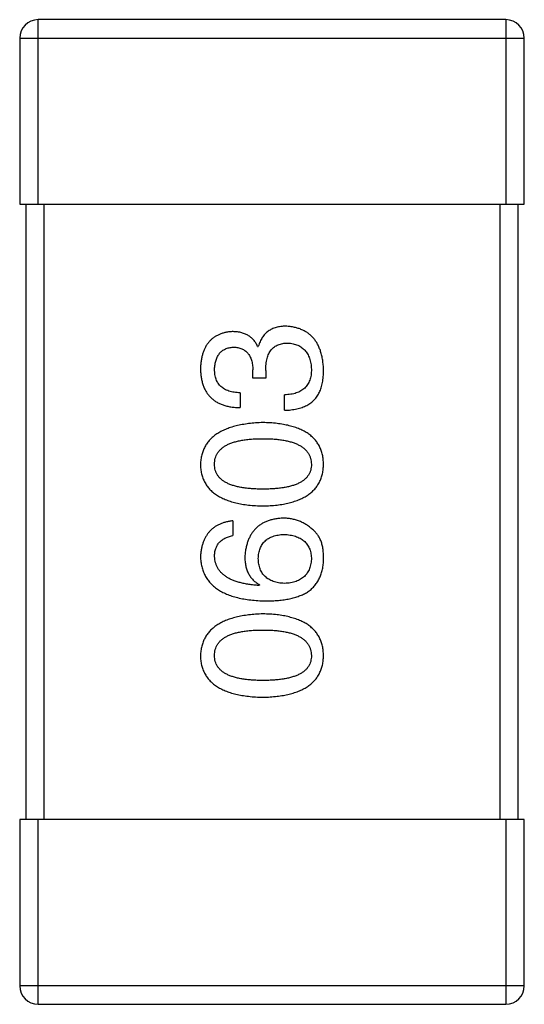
# Model space of a CAD drawing. Header units: millimetres. Extents: x 42 to 554, y 166 to 335.
# Tile 358 of 410: x 505.568 to 506.388, y 260.235 to 261.835. Entities that reach past the tile are written whole.
import ezdxf

# ---------------------------------------------------------------- set-up
doc = ezdxf.new("R2010")
doc.units = ezdxf.units.MM
doc.header["$LTSCALE"] = 30.734
doc.layers.get('0').update_dxf_attribs({"linetype": 'CONTINUOUS'})

msp = doc.modelspace()

# ---------------------------------------------------------------- linework, layer by layer
at = {"linetype": 'Continuous'}
for p, q in [((506.3583, 261.8346), (505.5983, 261.8346)), ((505.5983, 261.5346), (505.5983, 261.8346)), ((506.3583, 261.8346), (506.3583, 261.5346)), ((505.5683, 261.8046), (506.3883, 261.8046)), ((505.5683, 261.8046), (505.5683, 261.5346)), ((506.3883, 261.5346), (506.3883, 261.8046)), ((505.5683, 261.5346), (506.3883, 261.5346)), ((505.5783, 261.5346), (505.5783, 260.5346)), ((505.6083, 260.5346), (505.6083, 261.5346)), ((506.3483, 261.5346), (506.3483, 260.5346)), ((506.3783, 260.5346), (506.3783, 261.5346)), ((505.955, 261.3037), (505.9561, 261.3037)), ((505.9473, 261.2523), (505.9473, 261.2654)), ((505.9681, 261.2643), (505.9681, 261.2523)), ((505.9681, 261.2523), (505.9473, 261.2523)), ((505.9266, 261.2282), (505.9266, 261.2042)), ((505.9987, 261.1998), (505.9987, 261.225)), ((505.9145, 261.0201), (505.9145, 260.9961)), ((505.9583, 260.9163), (505.9572, 260.9152)), ((506.3883, 260.5346), (505.5683, 260.5346)), ((505.5683, 260.5346), (505.5683, 260.2646)), ((505.5983, 260.2346), (505.5983, 260.5346)), ((506.3583, 260.5346), (506.3583, 260.2346)), ((506.3883, 260.2646), (506.3883, 260.5346)), ((506.3883, 260.2646), (505.5683, 260.2646)), ((505.5983, 260.2346), (506.3583, 260.2346))]:
    msp.add_line(p, q, dxfattribs=at)
for centre, start, end in [((505.5983, 261.8046), 90, 180), ((506.3583, 261.8046), 0, 90), ((505.5983, 260.2646), 180, 270), ((506.3583, 260.2646), 270, 0)]:
    msp.add_arc(centre, 0.03, start, end, dxfattribs=at)
for points, knots in [([(506.0009, 261.3364), (505.9994, 261.3364), (505.9967, 261.3364), (505.9926, 261.3359), (505.9887, 261.3354), (505.985, 261.3344), (505.9815, 261.3333), (505.9782, 261.3319), (505.9751, 261.3302), (505.9721, 261.3283), (505.9694, 261.3261), (505.9669, 261.3237), (505.9646, 261.3209), (505.9625, 261.318), (505.9606, 261.3148), (505.9588, 261.3113), (505.9573, 261.3076), (505.9565, 261.305), (505.9561, 261.3037)], [0, 0, 0, 0, 0.071215, 0.138707, 0.20396, 0.266995, 0.327734, 0.387609, 0.445602, 0.503345, 0.561136, 0.618597, 0.677672, 0.738255, 0.799989, 0.863961, 0.930555, 1, 1, 1, 1]), ([(506.0621, 261.2654), (506.062, 261.2681), (506.0617, 261.2735), (506.0608, 261.2812), (506.0594, 261.2884), (506.0575, 261.2952), (506.0553, 261.3014), (506.0526, 261.3071), (506.0494, 261.3124), (506.0458, 261.3171), (506.0417, 261.3213), (506.0372, 261.325), (506.0322, 261.3282), (506.0268, 261.3309), (506.021, 261.3331), (506.0147, 261.3347), (506.0079, 261.3359), (506.0033, 261.3363), (506.0009, 261.3364)], [0, 0, 0, 0, 0.078078, 0.151942, 0.221594, 0.28726, 0.350176, 0.409768, 0.467648, 0.523784, 0.578904, 0.634014, 0.689819, 0.746826, 0.805875, 0.867063, 0.931764, 1, 1, 1, 1]), ([(505.9134, 261.3277), (505.9115, 261.3275), (505.9076, 261.3272), (505.9019, 261.3261), (505.8967, 261.3247), (505.8918, 261.3228), (505.8873, 261.3205), (505.8831, 261.3178), (505.8793, 261.3146), (505.8759, 261.3111), (505.8729, 261.3071), (505.8702, 261.3026), (505.8679, 261.2978), (505.866, 261.2926), (505.8644, 261.2869), (505.8633, 261.2808), (505.8624, 261.2744), (505.8622, 261.2699), (505.8621, 261.2676)], [0, 0, 0, 0, 0.067521, 0.132139, 0.193339, 0.252064, 0.309083, 0.364848, 0.420021, 0.475612, 0.532002, 0.589602, 0.649896, 0.712634, 0.778603, 0.848416, 0.922155, 1, 1, 1, 1]), ([(505.955, 261.3037), (505.954, 261.3056), (505.9521, 261.3093), (505.9485, 261.3143), (505.9441, 261.3184), (505.9392, 261.3219), (505.9336, 261.3245), (505.9274, 261.3264), (505.9206, 261.3275), (505.9159, 261.3276), (505.9134, 261.3277)], [0, 0, 0, 0, 0.125227, 0.244792, 0.361427, 0.478215, 0.59667, 0.722058, 0.856314, 1, 1, 1, 1]), ([(505.885, 261.2665), (505.8851, 261.2679), (505.8852, 261.2705), (505.8857, 261.2744), (505.8864, 261.278), (505.8873, 261.2814), (505.8884, 261.2846), (505.8898, 261.2874), (505.8914, 261.2901), (505.8932, 261.2925), (505.8952, 261.2946), (505.8975, 261.2965), (505.8999, 261.2982), (505.9027, 261.2995), (505.9056, 261.3007), (505.9087, 261.3016), (505.9121, 261.3022), (505.9144, 261.3024), (505.9156, 261.3026)], [0, 0, 0, 0, 0.078051, 0.151197, 0.220412, 0.286742, 0.34933, 0.409464, 0.467368, 0.52298, 0.578639, 0.633998, 0.690142, 0.746855, 0.805868, 0.867776, 0.932345, 1, 1, 1, 1]), ([(505.9156, 261.3026), (505.9169, 261.3025), (505.9193, 261.3023), (505.9228, 261.3018), (505.926, 261.301), (505.9291, 261.2999), (505.9319, 261.2985), (505.9344, 261.2969), (505.9368, 261.295), (505.9389, 261.2927), (505.9408, 261.2903), (505.9424, 261.2875), (505.9438, 261.2845), (505.945, 261.2812), (505.9459, 261.2776), (505.9467, 261.2738), (505.9471, 261.2697), (505.9473, 261.2669), (505.9473, 261.2654)], [0, 0, 0, 0, 0.067741, 0.131599, 0.192143, 0.249977, 0.306453, 0.361639, 0.416449, 0.471489, 0.527582, 0.584873, 0.644974, 0.70814, 0.77492, 0.845909, 0.920585, 1, 1, 1, 1]), ([(505.9681, 261.2643), (505.9681, 261.2661), (505.9681, 261.2696), (505.9686, 261.2747), (505.9693, 261.2794), (505.9703, 261.2838), (505.9715, 261.2879), (505.973, 261.2916), (505.9749, 261.2949), (505.977, 261.2979), (505.9794, 261.3006), (505.9821, 261.3029), (505.9851, 261.3048), (505.9884, 261.3064), (505.9919, 261.3076), (505.9958, 261.3085), (505.9999, 261.309), (506.0027, 261.3091), (506.0042, 261.3091)], [0, 0, 0, 0, 0.082495, 0.159728, 0.232496, 0.300725, 0.365163, 0.425859, 0.483728, 0.538892, 0.592921, 0.646195, 0.699968, 0.754746, 0.811387, 0.870806, 0.933482, 1, 1, 1, 1]), ([(506.0042, 261.3091), (506.0056, 261.309), (506.0085, 261.3088), (506.0126, 261.308), (506.0165, 261.3071), (506.0201, 261.3057), (506.0234, 261.3041), (506.0265, 261.3022), (506.0293, 261.2999), (506.0318, 261.2974), (506.0341, 261.2946), (506.0361, 261.2914), (506.0378, 261.288), (506.0393, 261.2843), (506.0404, 261.2802), (506.0414, 261.2759), (506.0421, 261.2713), (506.0423, 261.2681), (506.0424, 261.2665)], [0, 0, 0, 0, 0.068514, 0.133941, 0.195994, 0.255362, 0.312994, 0.369441, 0.424687, 0.480522, 0.537148, 0.594801, 0.654411, 0.716817, 0.781981, 0.850498, 0.923306, 1, 1, 1, 1]), ([(505.8621, 261.2676), (505.8622, 261.2651), (505.8623, 261.2602), (505.8632, 261.2531), (505.8645, 261.2465), (505.8664, 261.2403), (505.8687, 261.2346), (505.8715, 261.2295), (505.8749, 261.2247), (505.8787, 261.2205), (505.883, 261.2167), (505.8878, 261.2135), (505.8931, 261.2108), (505.8988, 261.2084), (505.9051, 261.2066), (505.9118, 261.2053), (505.919, 261.2044), (505.924, 261.2043), (505.9266, 261.2042)], [0, 0, 0, 0, 0.073232, 0.142595, 0.207997, 0.270074, 0.329156, 0.386529, 0.441846, 0.496976, 0.551877, 0.607941, 0.665637, 0.725446, 0.788542, 0.855101, 0.925196, 1, 1, 1, 1]), ([(505.9266, 261.2282), (505.9249, 261.2283), (505.9216, 261.2285), (505.9169, 261.229), (505.9125, 261.2298), (505.9084, 261.231), (505.9047, 261.2324), (505.9013, 261.2341), (505.8982, 261.236), (505.8954, 261.2383), (505.8929, 261.2408), (505.8908, 261.2437), (505.889, 261.2468), (505.8875, 261.2502), (505.8864, 261.2539), (505.8856, 261.2578), (505.8851, 261.2621), (505.8851, 261.265), (505.885, 261.2665)], [0, 0, 0, 0, 0.078134, 0.15164, 0.221358, 0.286689, 0.348614, 0.407697, 0.464247, 0.520153, 0.574432, 0.629291, 0.684538, 0.742032, 0.801329, 0.863637, 0.930123, 1, 1, 1, 1]), ([(506.0424, 261.2665), (506.0424, 261.2649), (506.0423, 261.2617), (506.0418, 261.2571), (506.041, 261.2528), (506.0397, 261.2488), (506.0382, 261.2451), (506.0363, 261.2417), (506.0341, 261.2386), (506.0315, 261.2358), (506.0286, 261.2334), (506.0253, 261.2312), (506.0217, 261.2294), (506.0178, 261.2279), (506.0135, 261.2267), (506.0088, 261.2258), (506.0039, 261.2252), (506.0005, 261.225), (505.9987, 261.225)], [0, 0, 0, 0, 0.071272, 0.13882, 0.201858, 0.262757, 0.320043, 0.376709, 0.431462, 0.486034, 0.541209, 0.597703, 0.65589, 0.717768, 0.782056, 0.850407, 0.92277, 1, 1, 1, 1]), ([(506.0555, 261.2293), (506.0561, 261.2305), (506.0571, 261.2328), (506.0585, 261.2366), (506.0596, 261.2406), (506.0605, 261.245), (506.0612, 261.2497), (506.0617, 261.2546), (506.062, 261.2599), (506.062, 261.2635), (506.0621, 261.2654)], [0, 0, 0, 0, 0.101955, 0.208983, 0.322698, 0.44339, 0.570851, 0.70629, 0.84885, 1, 1, 1, 1]), ([(505.9987, 261.1998), (506.0005, 261.1999), (506.004, 261.2), (506.0091, 261.2005), (506.0139, 261.2012), (506.0186, 261.202), (506.023, 261.2031), (506.0271, 261.2044), (506.0311, 261.206), (506.0347, 261.2077), (506.0382, 261.2096), (506.0414, 261.2118), (506.0444, 261.2142), (506.0471, 261.2168), (506.0496, 261.2196), (506.0518, 261.2227), (506.0539, 261.2259), (506.055, 261.2282), (506.0555, 261.2293)], [0, 0, 0, 0, 0.078937, 0.154495, 0.226898, 0.296844, 0.363348, 0.427781, 0.48946, 0.549586, 0.607902, 0.664733, 0.720805, 0.776157, 0.831175, 0.886736, 0.943094, 1, 1, 1, 1]), ([(505.9637, 261.1799), (505.9597, 261.1797), (505.9519, 261.1794), (505.9406, 261.1783), (505.93, 261.1766), (505.9202, 261.1746), (505.9112, 261.1721), (505.9029, 261.169), (505.8954, 261.1655), (505.8886, 261.1615), (505.8826, 261.157), (505.8773, 261.152), (505.8728, 261.1466), (505.8691, 261.1406), (505.8662, 261.1342), (505.864, 261.1273), (505.8625, 261.1199), (505.8622, 261.1148), (505.8621, 261.1122)], [0, 0, 0, 0, 0.088475, 0.171606, 0.249595, 0.322626, 0.391327, 0.455765, 0.516374, 0.573675, 0.628522, 0.681161, 0.732559, 0.783563, 0.83504, 0.887639, 0.942585, 1, 1, 1, 1]), ([(506.0621, 261.1122), (506.062, 261.1148), (506.0617, 261.12), (506.0605, 261.1275), (506.0584, 261.1345), (506.0557, 261.141), (506.0521, 261.147), (506.0478, 261.1526), (506.0428, 261.1576), (506.0369, 261.1621), (506.0304, 261.1661), (506.023, 261.1695), (506.015, 261.1725), (506.0062, 261.175), (505.9966, 261.177), (505.9863, 261.1785), (505.9753, 261.1795), (505.9676, 261.1798), (505.9637, 261.1799)], [0, 0, 0, 0, 0.059134, 0.115603, 0.169236, 0.221572, 0.273254, 0.32474, 0.377319, 0.431815, 0.488555, 0.548609, 0.612242, 0.680182, 0.75251, 0.829782, 0.91231, 1, 1, 1, 1]), ([(505.885, 261.1122), (505.8851, 261.1138), (505.8852, 261.1171), (505.8861, 261.1219), (505.8877, 261.1263), (505.8898, 261.1304), (505.8927, 261.1341), (505.8961, 261.1376), (505.9001, 261.1407), (505.9048, 261.1435), (505.91, 261.1459), (505.9159, 261.148), (505.9224, 261.1497), (505.9294, 261.1512), (505.9371, 261.1523), (505.9455, 261.1531), (505.9544, 261.1536), (505.9605, 261.1537), (505.9637, 261.1537)], [0, 0, 0, 0, 0.050604, 0.098688, 0.145699, 0.191791, 0.238625, 0.286717, 0.337546, 0.391814, 0.449755, 0.512106, 0.579685, 0.652048, 0.730262, 0.814146, 0.904281, 1, 1, 1, 1]), ([(505.9637, 261.1537), (505.9668, 261.1537), (505.9729, 261.1536), (505.9817, 261.1531), (505.9899, 261.1523), (505.9976, 261.1512), (506.0046, 261.1498), (506.011, 261.148), (506.0169, 261.1459), (506.0221, 261.1434), (506.0268, 261.1407), (506.0308, 261.1376), (506.0343, 261.1342), (506.0371, 261.1304), (506.0394, 261.1263), (506.0411, 261.1219), (506.0421, 261.1171), (506.0423, 261.1138), (506.0424, 261.1122)], [0, 0, 0, 0, 0.094834, 0.184067, 0.267029, 0.344713, 0.417334, 0.484367, 0.546941, 0.604717, 0.65953, 0.710539, 0.759381, 0.806382, 0.853027, 0.900623, 0.949121, 1, 1, 1, 1]), ([(505.8621, 261.1122), (505.8622, 261.1095), (505.8624, 261.1043), (505.8637, 261.0968), (505.8659, 261.0898), (505.8687, 261.0833), (505.8724, 261.0772), (505.8768, 261.0717), (505.882, 261.0667), (505.8881, 261.0623), (505.8948, 261.0582), (505.9024, 261.0548), (505.9107, 261.0518), (505.9198, 261.0493), (505.9297, 261.0473), (505.9404, 261.0458), (505.9518, 261.0448), (505.9597, 261.0445), (505.9637, 261.0444)], [0, 0, 0, 0, 0.057911, 0.113262, 0.165956, 0.217443, 0.268511, 0.319665, 0.372, 0.426129, 0.483365, 0.543779, 0.607756, 0.676562, 0.749704, 0.827713, 0.911177, 1, 1, 1, 1]), ([(505.9637, 261.0717), (505.9605, 261.0717), (505.9544, 261.0718), (505.9455, 261.0723), (505.9371, 261.0731), (505.9294, 261.0741), (505.9224, 261.0756), (505.9159, 261.0772), (505.91, 261.0793), (505.9048, 261.0817), (505.9001, 261.0844), (505.8961, 261.0874), (505.8927, 261.0907), (505.8898, 261.0944), (505.8877, 261.0984), (505.8861, 261.1027), (505.8852, 261.1073), (505.8851, 261.1105), (505.885, 261.1122)], [0, 0, 0, 0, 0.096452, 0.187278, 0.271765, 0.350519, 0.423437, 0.491321, 0.554011, 0.612224, 0.666281, 0.717003, 0.764884, 0.811423, 0.856783, 0.902993, 0.950236, 1, 1, 1, 1]), ([(505.9637, 261.0444), (505.9676, 261.0445), (505.9753, 261.0448), (505.9863, 261.0458), (505.9966, 261.0473), (506.0062, 261.0493), (506.015, 261.0518), (506.023, 261.0548), (506.0304, 261.0582), (506.0369, 261.0623), (506.0428, 261.0667), (506.0478, 261.0717), (506.0521, 261.0773), (506.0557, 261.0833), (506.0584, 261.0898), (506.0605, 261.0968), (506.0617, 261.1043), (506.062, 261.1095), (506.0621, 261.1122)], [0, 0, 0, 0, 0.087693, 0.170223, 0.247496, 0.319826, 0.387768, 0.451403, 0.511459, 0.568358, 0.622671, 0.675251, 0.726739, 0.778422, 0.830759, 0.884394, 0.940865, 1, 1, 1, 1]), ([(506.0424, 261.1122), (506.0423, 261.1105), (506.0422, 261.1073), (506.0413, 261.1027), (506.0398, 261.0984), (506.0375, 261.0944), (506.0348, 261.0907), (506.0314, 261.0874), (506.0273, 261.0844), (506.0227, 261.0817), (506.0174, 261.0793), (506.0115, 261.0772), (506.005, 261.0756), (505.998, 261.0741), (505.9903, 261.073), (505.982, 261.0723), (505.973, 261.0718), (505.9669, 261.0717), (505.9637, 261.0717)], [0, 0, 0, 0, 0.049766, 0.097012, 0.143225, 0.188786, 0.235079, 0.282962, 0.333687, 0.387747, 0.445963, 0.508657, 0.576545, 0.649868, 0.72822, 0.812712, 0.903543, 1, 1, 1, 1]), ([(505.9965, 261.0245), (505.9942, 261.0244), (505.9896, 261.0241), (505.983, 261.0231), (505.9767, 261.0217), (505.9709, 261.0199), (505.9655, 261.0176), (505.9606, 261.0148), (505.956, 261.0116), (505.9519, 261.0079), (505.9482, 261.0037), (505.9449, 260.9991), (505.9421, 260.9941), (505.9396, 260.9886), (505.9376, 260.9826), (505.9361, 260.9762), (505.9349, 260.9694), (505.9344, 260.9646), (505.9342, 260.9622)], [0, 0, 0, 0, 0.071527, 0.139094, 0.20346, 0.264939, 0.323904, 0.381383, 0.437591, 0.493343, 0.549401, 0.606085, 0.664838, 0.725424, 0.788712, 0.855452, 0.925772, 1, 1, 1, 1]), ([(506.0457, 261.0048), (506.0439, 261.0064), (506.0405, 261.0095), (506.0349, 261.0135), (506.0291, 261.0169), (506.0231, 261.0197), (506.0168, 261.0218), (506.0102, 261.0234), (506.0034, 261.0243), (505.9988, 261.0244), (505.9965, 261.0245)], [0, 0, 0, 0, 0.129393, 0.255335, 0.378531, 0.500878, 0.622934, 0.746191, 0.87096, 1, 1, 1, 1]), ([(505.9145, 261.0201), (505.9125, 261.0199), (505.9087, 261.0194), (505.903, 261.0181), (505.8977, 261.0165), (505.8928, 261.0145), (505.8883, 261.0122), (505.8841, 261.0095), (505.8802, 261.0064), (505.8767, 261.003), (505.8737, 260.9991), (505.8709, 260.9949), (505.8685, 260.9904), (505.8665, 260.9854), (505.8648, 260.9801), (505.8635, 260.9745), (505.8626, 260.9685), (505.8623, 260.9643), (505.8621, 260.9622)], [0, 0, 0, 0, 0.06947, 0.136096, 0.199592, 0.260665, 0.319672, 0.377156, 0.433415, 0.489984, 0.546535, 0.604276, 0.663499, 0.725182, 0.788953, 0.855683, 0.926216, 1, 1, 1, 1]), ([(505.885, 260.9622), (505.8851, 260.9644), (505.8852, 260.9688), (505.8867, 260.9749), (505.889, 260.9803), (505.8923, 260.985), (505.8965, 260.9889), (505.9017, 260.9921), (505.9078, 260.9946), (505.9122, 260.9955), (505.9145, 260.9961)], [0, 0, 0, 0, 0.136586, 0.261496, 0.378089, 0.490612, 0.605522, 0.725767, 0.8561, 1, 1, 1, 1]), ([(505.9561, 260.9589), (505.9561, 260.9604), (505.9563, 260.9633), (505.9569, 260.9676), (505.9578, 260.9716), (505.959, 260.9753), (505.9605, 260.9787), (505.9623, 260.9819), (505.9645, 260.9848), (505.967, 260.9874), (505.9697, 260.9897), (505.9728, 260.9918), (505.9762, 260.9935), (505.9799, 260.9951), (505.9839, 260.9962), (505.9882, 260.9972), (505.9928, 260.9979), (505.996, 260.9981), (505.9976, 260.9982)], [0, 0, 0, 0, 0.069884, 0.136529, 0.199638, 0.259844, 0.317774, 0.374356, 0.430026, 0.485148, 0.5409, 0.597889, 0.657472, 0.718614, 0.783613, 0.85129, 0.923712, 1, 1, 1, 1]), ([(505.9976, 260.9982), (505.9993, 260.9981), (506.0027, 260.9979), (506.0076, 260.9972), (506.0121, 260.9963), (506.0163, 260.9951), (506.0203, 260.9937), (506.0239, 260.9919), (506.0272, 260.99), (506.0301, 260.9877), (506.0328, 260.9851), (506.0352, 260.9823), (506.0372, 260.9792), (506.0389, 260.9759), (506.0403, 260.9723), (506.0413, 260.9684), (506.042, 260.9643), (506.0423, 260.9615), (506.0424, 260.96)], [0, 0, 0, 0, 0.078863, 0.153308, 0.223539, 0.289857, 0.35341, 0.413572, 0.471721, 0.528235, 0.584279, 0.638781, 0.69466, 0.751251, 0.809198, 0.869697, 0.933318, 1, 1, 1, 1]), ([(506.0621, 260.9556), (506.0621, 260.9584), (506.0622, 260.9638), (506.0616, 260.9716), (506.0605, 260.9788), (506.0587, 260.9853), (506.0564, 260.9912), (506.0534, 260.9964), (506.0499, 261.001), (506.0471, 261.0036), (506.0457, 261.0048)], [0, 0, 0, 0, 0.156782, 0.301945, 0.436395, 0.561474, 0.678489, 0.78853, 0.894967, 1, 1, 1, 1]), ([(505.8621, 260.9622), (505.8623, 260.9594), (505.8626, 260.9538), (505.864, 260.9458), (505.8663, 260.9384), (505.8694, 260.9314), (505.8732, 260.925), (505.8779, 260.9191), (505.8834, 260.9138), (505.8897, 260.909), (505.8968, 260.9047), (505.9046, 260.901), (505.9133, 260.8978), (505.9227, 260.8952), (505.9329, 260.8931), (505.9439, 260.8916), (505.9557, 260.8904), (505.9639, 260.8902), (505.9681, 260.8901)], [0, 0, 0, 0, 0.058957, 0.115262, 0.16907, 0.221312, 0.273147, 0.324961, 0.377649, 0.432026, 0.488925, 0.549039, 0.612912, 0.680653, 0.753056, 0.830314, 0.912483, 1, 1, 1, 1]), ([(505.9572, 260.9152), (505.9543, 260.9154), (505.9488, 260.9158), (505.9409, 260.9168), (505.9335, 260.9181), (505.9265, 260.9197), (505.9202, 260.9215), (505.9143, 260.9237), (505.909, 260.9262), (505.9042, 260.929), (505.8999, 260.9321), (505.8962, 260.9355), (505.8929, 260.9392), (505.8903, 260.9432), (505.8881, 260.9475), (505.8866, 260.9522), (505.8854, 260.9571), (505.8852, 260.9604), (505.885, 260.9622)], [0, 0, 0, 0, 0.089218, 0.173709, 0.252753, 0.326963, 0.397099, 0.462534, 0.524018, 0.582178, 0.637235, 0.689955, 0.741228, 0.791618, 0.841661, 0.892925, 0.945259, 1, 1, 1, 1]), ([(505.9342, 260.9622), (505.9343, 260.9595), (505.9344, 260.9545), (505.9355, 260.9471), (505.9374, 260.9404), (505.94, 260.9343), (505.9435, 260.9288), (505.9476, 260.9239), (505.9526, 260.9197), (505.9563, 260.9174), (505.9583, 260.9163)], [0, 0, 0, 0, 0.144617, 0.279572, 0.40596, 0.526097, 0.64389, 0.760003, 0.877724, 1, 1, 1, 1]), ([(505.9987, 260.9185), (505.997, 260.9186), (505.9937, 260.9188), (505.989, 260.9195), (505.9846, 260.9205), (505.9805, 260.9217), (505.9767, 260.9233), (505.9732, 260.9251), (505.9701, 260.9272), (505.9672, 260.9296), (505.9647, 260.9323), (505.9625, 260.9353), (505.9606, 260.9385), (505.9591, 260.9421), (505.9578, 260.9459), (505.9569, 260.95), (505.9563, 260.9543), (505.9561, 260.9574), (505.9561, 260.9589)], [0, 0, 0, 0, 0.076072, 0.148369, 0.216753, 0.281358, 0.342792, 0.401604, 0.458929, 0.514444, 0.569818, 0.625343, 0.681554, 0.739608, 0.800134, 0.863477, 0.929547, 1, 1, 1, 1]), ([(506.0424, 260.96), (506.0423, 260.9584), (506.0422, 260.9553), (506.0415, 260.9508), (506.0406, 260.9466), (506.0393, 260.9427), (506.0378, 260.939), (506.0358, 260.9357), (506.0336, 260.9326), (506.0309, 260.9299), (506.0281, 260.9274), (506.0248, 260.9253), (506.0213, 260.9233), (506.0174, 260.9218), (506.0131, 260.9205), (506.0086, 260.9195), (506.0038, 260.9188), (506.0004, 260.9186), (505.9987, 260.9185)], [0, 0, 0, 0, 0.070403, 0.137196, 0.200053, 0.260887, 0.31876, 0.37535, 0.430743, 0.485927, 0.541678, 0.598832, 0.657726, 0.719441, 0.783504, 0.851852, 0.923533, 1, 1, 1, 1]), ([(506.0358, 260.9043), (506.0379, 260.9057), (506.0418, 260.9087), (506.047, 260.9139), (506.0514, 260.9196), (506.0551, 260.9258), (506.058, 260.9325), (506.0602, 260.9398), (506.0616, 260.9475), (506.0619, 260.9529), (506.0621, 260.9556)], [0, 0, 0, 0, 0.125033, 0.246266, 0.36603, 0.485265, 0.606781, 0.732144, 0.862551, 1, 1, 1, 1]), ([(505.9681, 260.8901), (505.9716, 260.8901), (505.9785, 260.8901), (505.9885, 260.8909), (505.998, 260.8919), (506.0067, 260.8935), (506.0149, 260.8955), (506.0225, 260.8979), (506.0295, 260.9008), (506.0338, 260.9031), (506.0358, 260.9043)], [0, 0, 0, 0, 0.151498, 0.29521, 0.430242, 0.557137, 0.677306, 0.790845, 0.898111, 1, 1, 1, 1]), ([(505.9637, 260.869), (505.9597, 260.8689), (505.9519, 260.8685), (505.9406, 260.8674), (505.93, 260.8658), (505.9202, 260.8637), (505.9112, 260.8612), (505.9029, 260.8582), (505.8954, 260.8547), (505.8886, 260.8506), (505.8826, 260.8461), (505.8773, 260.8412), (505.8728, 260.8357), (505.8691, 260.8298), (505.8662, 260.8233), (505.864, 260.8164), (505.8625, 260.809), (505.8622, 260.8039), (505.8621, 260.8013)], [0, 0, 0, 0, 0.088475, 0.171606, 0.249595, 0.322626, 0.391327, 0.455765, 0.516374, 0.573675, 0.628522, 0.681161, 0.732559, 0.783563, 0.83504, 0.887639, 0.942585, 1, 1, 1, 1]), ([(506.0621, 260.8013), (506.062, 260.8039), (506.0617, 260.8091), (506.0605, 260.8166), (506.0584, 260.8236), (506.0557, 260.8301), (506.0521, 260.8362), (506.0478, 260.8417), (506.0428, 260.8467), (506.0369, 260.8512), (506.0304, 260.8552), (506.023, 260.8587), (506.015, 260.8616), (506.0062, 260.8641), (505.9966, 260.8662), (505.9863, 260.8676), (505.9753, 260.8686), (505.9676, 260.8689), (505.9637, 260.869)], [0, 0, 0, 0, 0.059134, 0.115603, 0.169236, 0.221572, 0.273254, 0.32474, 0.377319, 0.431815, 0.488555, 0.548609, 0.612242, 0.680182, 0.75251, 0.829782, 0.91231, 1, 1, 1, 1]), ([(505.885, 260.8013), (505.8851, 260.803), (505.8852, 260.8062), (505.8861, 260.811), (505.8877, 260.8154), (505.8898, 260.8195), (505.8927, 260.8233), (505.8961, 260.8267), (505.9001, 260.8298), (505.9048, 260.8326), (505.91, 260.835), (505.9159, 260.8371), (505.9224, 260.8389), (505.9294, 260.8403), (505.9371, 260.8414), (505.9455, 260.8422), (505.9544, 260.8427), (505.9605, 260.8428), (505.9637, 260.8428)], [0, 0, 0, 0, 0.050604, 0.098688, 0.145699, 0.191791, 0.238625, 0.286717, 0.337546, 0.391814, 0.449755, 0.512106, 0.579685, 0.652048, 0.730262, 0.814146, 0.904281, 1, 1, 1, 1]), ([(505.9637, 260.8428), (505.9668, 260.8428), (505.9729, 260.8427), (505.9817, 260.8422), (505.9899, 260.8414), (505.9976, 260.8403), (506.0046, 260.8389), (506.011, 260.8371), (506.0169, 260.835), (506.0221, 260.8326), (506.0268, 260.8298), (506.0308, 260.8267), (506.0343, 260.8233), (506.0371, 260.8195), (506.0394, 260.8154), (506.0411, 260.811), (506.0421, 260.8062), (506.0423, 260.803), (506.0424, 260.8013)], [0, 0, 0, 0, 0.094834, 0.184067, 0.267029, 0.344713, 0.417334, 0.484367, 0.546941, 0.604717, 0.65953, 0.710539, 0.759381, 0.806382, 0.853027, 0.900623, 0.949121, 1, 1, 1, 1]), ([(505.8621, 260.8013), (505.8622, 260.7986), (505.8624, 260.7935), (505.8637, 260.7859), (505.8659, 260.7789), (505.8687, 260.7724), (505.8724, 260.7664), (505.8768, 260.7609), (505.882, 260.7559), (505.8881, 260.7514), (505.8948, 260.7474), (505.9024, 260.7439), (505.9107, 260.7409), (505.9198, 260.7384), (505.9297, 260.7364), (505.9404, 260.7349), (505.9518, 260.7339), (505.9597, 260.7337), (505.9637, 260.7335)], [0, 0, 0, 0, 0.057911, 0.113262, 0.165956, 0.217443, 0.268511, 0.319665, 0.372, 0.426129, 0.483365, 0.543779, 0.607756, 0.676562, 0.749704, 0.827713, 0.911177, 1, 1, 1, 1]), ([(505.9637, 260.7608), (505.9605, 260.7609), (505.9544, 260.7609), (505.9455, 260.7614), (505.9371, 260.7622), (505.9294, 260.7632), (505.9224, 260.7647), (505.9159, 260.7664), (505.91, 260.7684), (505.9048, 260.7708), (505.9001, 260.7735), (505.8961, 260.7765), (505.8927, 260.7799), (505.8898, 260.7835), (505.8877, 260.7875), (505.8861, 260.7918), (505.8852, 260.7965), (505.8851, 260.7996), (505.885, 260.8013)], [0, 0, 0, 0, 0.096452, 0.187278, 0.271765, 0.350519, 0.423437, 0.491321, 0.554011, 0.612224, 0.666281, 0.717003, 0.764884, 0.811423, 0.856783, 0.902993, 0.950236, 1, 1, 1, 1]), ([(505.9637, 260.7335), (505.9676, 260.7337), (505.9753, 260.7339), (505.9863, 260.735), (505.9966, 260.7364), (506.0062, 260.7384), (506.015, 260.7409), (506.023, 260.7439), (506.0304, 260.7474), (506.0369, 260.7514), (506.0428, 260.7559), (506.0478, 260.7609), (506.0521, 260.7664), (506.0557, 260.7724), (506.0584, 260.779), (506.0605, 260.786), (506.0617, 260.7935), (506.062, 260.7986), (506.0621, 260.8013)], [0, 0, 0, 0, 0.087693, 0.170223, 0.247496, 0.319826, 0.387768, 0.451403, 0.511459, 0.568358, 0.622671, 0.675251, 0.726739, 0.778422, 0.830759, 0.884394, 0.940865, 1, 1, 1, 1]), ([(506.0424, 260.8013), (506.0423, 260.7996), (506.0422, 260.7965), (506.0413, 260.7918), (506.0398, 260.7875), (506.0375, 260.7835), (506.0348, 260.7798), (506.0314, 260.7765), (506.0273, 260.7735), (506.0227, 260.7708), (506.0174, 260.7684), (506.0115, 260.7664), (506.005, 260.7647), (505.998, 260.7632), (505.9903, 260.7622), (505.982, 260.7614), (505.973, 260.7609), (505.9669, 260.7609), (505.9637, 260.7608)], [0, 0, 0, 0, 0.049766, 0.097012, 0.143225, 0.188786, 0.235079, 0.282962, 0.333687, 0.387747, 0.445963, 0.508657, 0.576545, 0.649868, 0.72822, 0.812712, 0.903543, 1, 1, 1, 1])]:
    msp.add_open_spline(points, degree=3, knots=knots, dxfattribs=at)

doc.saveas('drawing.dxf')
